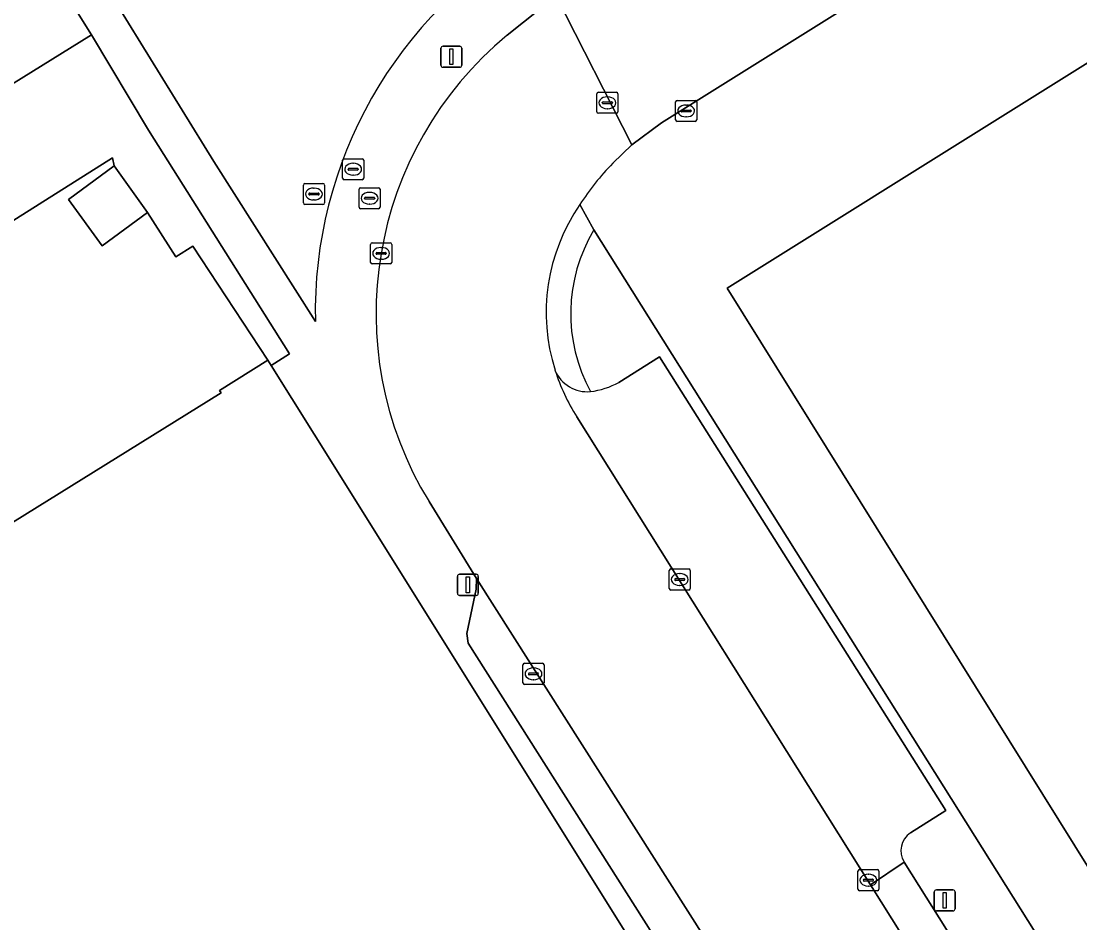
# Model space of a CAD drawing. Extents: x 158455 to 159797, y 387218 to 388672.
# Drawn here: x 158586.4 to 158636.6, y 387894.7 to 387937.4 of the extents above; entities that cross this region are included whole.
import ezdxf

# ---------------------------------------------------------------- set-up
doc = ezdxf.new("R2010")
doc.units = 0
for name, color, linetype in [('IMGEO_Erf', 7, 'Continuous'), ('IMGEO_Groenvoorziening', 7, 'Continuous'), ('IMGEO_Kolk', 7, 'Continuous'), ('IMGEO_Lichtmast', 7, 'Continuous'), ('IMGEO_Pand', 7, 'Continuous'), ('IMGEO_Parkeervlak_open', 7, 'Continuous'), ('IMGEO_Rijbaan_lokaal_gesloten', 7, 'Continuous'), ('IMGEO_Rioolput', 7, 'Continuous'), ('IMGEO_Voetpad_open', 7, 'Continuous')]:
    doc.layers.add(name, color=color, linetype=linetype)

msp = doc.modelspace()

# ---------------------------------------------------------------- linework, layer by layer
at = {"layer": 'IMGEO_Erf'}
for points in [[(158693.899, 387980.837), (158616.755, 387932.616), (158615.34, 387931.575), (158614.436, 387930.699)], [(158612.876, 387928.738), (158613.537, 387927.538), (158634.9, 387893.55), (158635.657, 387894.028), (158636.079, 387893.406), (158638.476, 387894.936), (158637.955, 387895.772), (158619.858, 387924.778), (158647.66, 387942.169), (158650.308, 387937.927), (158676.61, 387954.348)], [(158573.375, 387905.851), (158595.857, 387919.817), (158595.789, 387919.925), (158598.077, 387921.358), (158594.51, 387926.762), (158593.702, 387926.256), (158592.364, 387928.358), (158590.218, 387926.789), (158588.615, 387928.982), (158590.791, 387930.573), (158590.711, 387930.955), (158543.967, 387901.44), (158538.726, 387898.185), (158535.835, 387896.338), (158532.941, 387894.608)]]:
    msp.add_lwpolyline(points, dxfattribs=at)
msp.add_arc((158623.271, 387922.07), 12.35, 135.6745, 147.3201, dxfattribs=at)
at = {"layer": 'IMGEO_Groenvoorziening'}
for points in [[(158684.358, 388003.531), (158682.361, 388002.322), (158681.495, 388001.799), (158681.34, 388000), (158681.403, 387998.044), (158681.503, 387994.979), (158681.122, 387994.739), (158591.006, 387938.082), (158595.514, 387930.784), (158600.33, 387923.19)], [(158532.941, 387894.608), (158535.835, 387896.338), (158538.726, 387898.185), (158543.967, 387901.44), (158590.711, 387930.955), (158590.791, 387930.573), (158592.364, 387928.358), (158593.702, 387926.256), (158594.51, 387926.762), (158598.077, 387921.358), (158598.232, 387921.11), (158599.104, 387921.662), (158592.416, 387932.278), (158589.704, 387936.796), (158536.681, 387903.888), (158500, 387880.63)]]:
    msp.add_lwpolyline(points, dxfattribs=at)
msp.add_lwpolyline([(158488.574, 387883.891), (158493.308, 387876.386), (158500, 387880.63), (158536.681, 387903.888), (158589.704, 387936.796), (158585.207, 387943.981), (158555.076, 387925.231), (158500, 387890.959)], close=True, dxfattribs=at)
msp.add_arc((158620.866, 387923.659), 20.541, 119.6083, 181.3088, dxfattribs=at)
at = {"layer": 'IMGEO_Kolk'}
for p, q in [((158617.493, 387933.683), (158618.345, 387933.683)), ((158617.418, 387932.757), (158617.418, 387933.609)), ((158617.677, 387933.177), (158617.677, 387933.189)), ((158618.115, 387933.14), (158617.717, 387933.14)), ((158617.72, 387933.226), (158618.118, 387933.226)), ((158617.906, 387933.463), (158617.931, 387933.463)), ((158618.161, 387933.189), (158618.161, 387933.177)), ((158618.419, 387933.609), (158618.419, 387932.757)), ((158618.345, 387932.683), (158617.493, 387932.683)), ((158617.929, 387932.903), (158617.904, 387932.903)), ((158602.948, 387925.999), (158602.948, 387926.851)), ((158603.023, 387926.925), (158603.875, 387926.925)), ((158603.436, 387926.705), (158603.461, 387926.705)), ((158603.949, 387926.851), (158603.949, 387925.999)), ((158603.207, 387926.419), (158603.207, 387926.431)), ((158603.645, 387926.382), (158603.247, 387926.382)), ((158603.25, 387926.468), (158603.648, 387926.468)), ((158603.459, 387926.145), (158603.434, 387926.145)), ((158603.691, 387926.431), (158603.691, 387926.419)), ((158603.875, 387925.925), (158603.023, 387925.925)), ((158617.115, 387910.533), (158617.115, 387911.385)), ((158617.19, 387911.459), (158618.042, 387911.459)), ((158617.603, 387911.239), (158617.628, 387911.239)), ((158618.116, 387911.385), (158618.116, 387910.533)), ((158617.374, 387910.953), (158617.374, 387910.965)), ((158617.812, 387910.916), (158617.414, 387910.916)), ((158617.417, 387911.002), (158617.815, 387911.002)), ((158617.626, 387910.679), (158617.601, 387910.679)), ((158617.858, 387910.965), (158617.858, 387910.953)), ((158618.042, 387910.459), (158617.19, 387910.459)), ((158610.176, 387906.062), (158610.176, 387906.914)), ((158610.251, 387906.988), (158611.103, 387906.988)), ((158610.478, 387906.531), (158610.876, 387906.531)), ((158610.664, 387906.768), (158610.689, 387906.768)), ((158611.177, 387906.914), (158611.177, 387906.062)), ((158610.435, 387906.482), (158610.435, 387906.494)), ((158610.873, 387906.445), (158610.475, 387906.445)), ((158610.687, 387906.208), (158610.662, 387906.208)), ((158610.919, 387906.494), (158610.919, 387906.482)), ((158611.103, 387905.988), (158610.251, 387905.988)), ((158626.064, 387896.273), (158626.064, 387897.125)), ((158626.139, 387897.199), (158626.991, 387897.199)), ((158626.552, 387896.979), (158626.577, 387896.979)), ((158627.065, 387897.125), (158627.065, 387896.273)), ((158626.323, 387896.693), (158626.323, 387896.705)), ((158626.761, 387896.656), (158626.363, 387896.656)), ((158626.366, 387896.742), (158626.764, 387896.742)), ((158626.807, 387896.705), (158626.807, 387896.693)), ((158626.991, 387896.199), (158626.139, 387896.199)), ((158626.575, 387896.419), (158626.55, 387896.419))]:
    msp.add_line(p, q, dxfattribs=at)
for points in [[(158617.493, 387933.683), (158618.345, 387933.683)], [(158617.418, 387932.757), (158617.418, 387933.609)], [(158618.419, 387933.609), (158618.419, 387932.757)], [(158618.345, 387932.683), (158617.493, 387932.683)], [(158602.948, 387925.999), (158602.948, 387926.851)], [(158603.023, 387926.925), (158603.875, 387926.925)], [(158603.949, 387926.851), (158603.949, 387925.999)], [(158603.875, 387925.925), (158603.023, 387925.925)], [(158617.115, 387910.533), (158617.115, 387911.385)], [(158617.19, 387911.459), (158618.042, 387911.459)], [(158618.116, 387911.385), (158618.116, 387910.533)], [(158618.042, 387910.459), (158617.19, 387910.459)], [(158610.176, 387906.062), (158610.176, 387906.914)], [(158610.251, 387906.988), (158611.103, 387906.988)], [(158611.177, 387906.914), (158611.177, 387906.062)], [(158611.103, 387905.988), (158610.251, 387905.988)], [(158626.064, 387896.273), (158626.064, 387897.125)], [(158626.139, 387897.199), (158626.991, 387897.199)], [(158627.065, 387897.125), (158627.065, 387896.273)], [(158626.991, 387896.199), (158626.139, 387896.199)]]:
    msp.add_lwpolyline(points, dxfattribs=at)
for centre, radius, start, end in [((158617.495, 387933.607), 0.0765, 91.552, 178.448), ((158617.495, 387933.607), 0.0765, 91.552, 178.448), ((158618.343, 387933.607), 0.0765, 1.552, 88.448), ((158618.343, 387933.607), 0.0765, 1.552, 88.448), ((158617.717, 387933.186), 0.0403, 85.8775, 175.7526), ((158617.714, 387933.176), 0.0366, 178.938, 274.7102), ((158618.118, 387933.183), 0.043, 264.8664, 352.4533), ((158618.122, 387933.188), 0.0386, 1.7309, 96.639), ((158617.495, 387932.759), 0.0765, 181.552, 268.448), ((158617.495, 387932.759), 0.0765, 181.552, 268.448), ((158618.343, 387932.759), 0.0765, 271.552, 358.448), ((158618.343, 387932.759), 0.0765, 271.552, 358.448), ((158603.025, 387926.849), 0.0765, 91.552, 178.448), ((158603.025, 387926.849), 0.0765, 91.552, 178.448), ((158603.873, 387926.849), 0.0765, 1.552, 88.448), ((158603.873, 387926.849), 0.0765, 1.552, 88.448), ((158603.247, 387926.428), 0.0403, 85.8775, 175.7526), ((158603.244, 387926.418), 0.0366, 178.938, 274.7102), ((158603.648, 387926.425), 0.043, 264.8664, 352.4533), ((158603.652, 387926.43), 0.0386, 1.7309, 96.639), ((158603.025, 387926.001), 0.0765, 181.552, 268.448), ((158603.025, 387926.001), 0.0765, 181.552, 268.448), ((158603.873, 387926.001), 0.0765, 271.552, 358.448), ((158603.873, 387926.001), 0.0765, 271.552, 358.448), ((158617.192, 387911.383), 0.0765, 91.552, 178.448), ((158617.192, 387911.383), 0.0765, 91.552, 178.448), ((158618.04, 387911.383), 0.0765, 1.552, 88.448), ((158618.04, 387911.383), 0.0765, 1.552, 88.448), ((158617.192, 387910.535), 0.0765, 181.552, 268.448), ((158617.192, 387910.535), 0.0765, 181.552, 268.448), ((158617.414, 387910.962), 0.0403, 85.8775, 175.7526), ((158617.411, 387910.952), 0.0366, 178.938, 274.7102), ((158617.815, 387910.959), 0.043, 264.8664, 352.4533), ((158617.819, 387910.964), 0.0386, 1.7309, 96.639), ((158618.04, 387910.535), 0.0765, 271.552, 358.448), ((158618.04, 387910.535), 0.0765, 271.552, 358.448), ((158610.253, 387906.912), 0.0765, 91.552, 178.448), ((158610.253, 387906.912), 0.0765, 91.552, 178.448), ((158610.475, 387906.491), 0.0403, 85.8775, 175.7526), ((158610.88, 387906.493), 0.0386, 1.7309, 96.639), ((158611.101, 387906.912), 0.0765, 1.552, 88.448), ((158611.101, 387906.912), 0.0765, 1.552, 88.448), ((158610.253, 387906.064), 0.0765, 181.552, 268.448), ((158610.253, 387906.064), 0.0765, 181.552, 268.448), ((158610.472, 387906.481), 0.0366, 178.938, 274.7102), ((158610.876, 387906.488), 0.043, 264.8664, 352.4533), ((158611.101, 387906.064), 0.0765, 271.552, 358.448), ((158611.101, 387906.064), 0.0765, 271.552, 358.448), ((158626.141, 387897.123), 0.0765, 91.552, 178.448), ((158626.141, 387897.123), 0.0765, 91.552, 178.448), ((158626.989, 387897.123), 0.0765, 1.552, 88.448), ((158626.989, 387897.123), 0.0765, 1.552, 88.448), ((158626.363, 387896.702), 0.0403, 85.8775, 175.7526), ((158626.36, 387896.692), 0.0366, 178.938, 274.7102), ((158626.764, 387896.699), 0.043, 264.8664, 352.4533), ((158626.768, 387896.704), 0.0386, 1.7309, 96.639), ((158626.141, 387896.275), 0.0765, 181.552, 268.448), ((158626.141, 387896.275), 0.0765, 181.552, 268.448), ((158626.989, 387896.275), 0.0765, 271.552, 358.448), ((158626.989, 387896.275), 0.0765, 271.552, 358.448)]:
    msp.add_arc(centre, radius, start, end, dxfattribs=at)
for centre, major_axis, ratio, start_param, end_param in [((158617.905, 387933.183), (-0.387, 0.002), 0.722429, 4.712389, 7.853982), ((158617.93, 387933.183), (-0.39, 0.002), 0.717154, 1.570796, 4.712389), ((158603.435, 387926.425), (-0.387, 0.002), 0.722429, 4.712389, 7.853982), ((158603.46, 387926.425), (-0.39, 0.002), 0.717154, 1.570796, 4.712389), ((158617.602, 387910.959), (-0.387, 0.002), 0.722429, 4.712389, 7.853982), ((158617.627, 387910.959), (-0.39, 0.002), 0.717154, 1.570796, 4.712389), ((158610.663, 387906.488), (-0.387, 0.002), 0.722429, 4.712389, 7.853982), ((158610.688, 387906.488), (-0.39, 0.002), 0.717154, 1.570796, 4.712389), ((158626.551, 387896.699), (-0.387, 0.002), 0.722429, 4.712389, 7.853982), ((158626.576, 387896.699), (-0.39, 0.002), 0.717154, 1.570796, 4.712389)]:
    msp.add_ellipse(centre, major_axis=major_axis, ratio=ratio, start_param=start_param, end_param=end_param, dxfattribs=at)
at = {"layer": 'IMGEO_Lichtmast'}
for p, q in [((158606.287, 387935.352), (158606.287, 387936.152)), ((158606.287, 387936.152), (158606.287, 387935.352)), ((158606.387, 387936.252), (158607.177, 387936.252)), ((158607.177, 387936.252), (158606.387, 387936.252)), ((158607.277, 387936.152), (158607.277, 387935.352)), ((158607.277, 387935.352), (158607.277, 387936.152)), ((158607.177, 387935.252), (158606.387, 387935.252)), ((158606.387, 387935.252), (158607.177, 387935.252)), ((158607.068, 387910.308), (158607.068, 387911.108)), ((158607.068, 387911.108), (158607.068, 387910.308)), ((158607.168, 387911.208), (158607.958, 387911.208)), ((158607.958, 387911.208), (158607.168, 387911.208)), ((158608.058, 387911.108), (158608.058, 387910.308)), ((158608.058, 387910.308), (158608.058, 387911.108)), ((158607.958, 387910.208), (158607.168, 387910.208)), ((158607.168, 387910.208), (158607.958, 387910.208)), ((158629.687, 387895.341), (158629.687, 387896.141)), ((158629.687, 387896.141), (158629.687, 387895.341)), ((158629.787, 387896.241), (158630.577, 387896.241)), ((158630.577, 387896.241), (158629.787, 387896.241)), ((158630.677, 387896.141), (158630.677, 387895.341)), ((158630.677, 387895.341), (158630.677, 387896.141)), ((158630.577, 387895.241), (158629.787, 387895.241)), ((158629.787, 387895.241), (158630.577, 387895.241))]:
    msp.add_line(p, q, dxfattribs=at)
for points in [[(158606.707, 387936.127), (158606.857, 387936.127), (158606.857, 387935.377), (158606.707, 387935.377), (158606.707, 387936.127)], [(158607.488, 387911.083), (158607.638, 387911.083), (158607.638, 387910.333), (158607.488, 387910.333), (158607.488, 387911.083)], [(158630.107, 387896.116), (158630.257, 387896.116), (158630.257, 387895.366), (158630.107, 387895.366), (158630.107, 387896.116)]]:
    msp.add_lwpolyline(points, dxfattribs=at)
for centre, start, end in [((158606.387, 387936.152), 90, 180), ((158606.387, 387936.152), 90, 180), ((158607.177, 387936.152), 0, 90), ((158607.177, 387936.152), 360, 90), ((158606.387, 387935.352), 180, 270), ((158606.387, 387935.352), 180, 270), ((158607.177, 387935.352), 270, 0), ((158607.177, 387935.352), 270, 0), ((158607.168, 387911.108), 90, 180), ((158607.168, 387911.108), 90, 180), ((158607.958, 387911.108), 0, 90), ((158607.958, 387911.108), 360, 90), ((158607.168, 387910.308), 180, 270), ((158607.168, 387910.308), 180, 270), ((158607.958, 387910.308), 270, 0), ((158607.958, 387910.308), 270, 0), ((158629.787, 387896.141), 90, 180), ((158629.787, 387896.141), 90, 180), ((158630.577, 387896.141), 0, 90), ((158630.577, 387896.141), 360, 90), ((158629.787, 387895.341), 180, 270), ((158629.787, 387895.341), 180, 270), ((158630.577, 387895.341), 270, 0), ((158630.577, 387895.341), 270, 0)]:
    msp.add_arc(centre, 0.1, start, end, dxfattribs=at)
at = {"layer": 'IMGEO_Pand'}
for points in [[(158650.308, 387937.927), (158647.66, 387942.169), (158619.858, 387924.778), (158637.955, 387895.772), (158638.476, 387894.936), (158636.079, 387893.406), (158641.521, 387884.673), (158643.854, 387886.176), (158644.272, 387885.505), (158662.454, 387856.35), (158667.384, 387859.424), (158677.015, 387865.43), (158690.425, 387873.793), (158687.775, 387878.041)], [(158592.364, 387928.358), (158590.791, 387930.573), (158588.615, 387928.982), (158590.218, 387926.789)], [(158616.005, 387892.681), (158601.246, 387916.289), (158598.232, 387921.11), (158598.077, 387921.358), (158595.789, 387919.925), (158595.857, 387919.817), (158573.375, 387905.851), (158591.714, 387876.576), (158584.31, 387871.938), (158594.083, 387856.336), (158588.429, 387852.558), (158595.41, 387841.18), (158600.942, 387832.301), (158601.127, 387832.418), (158628.199, 387849.453), (158625.532, 387853.675), (158636.265, 387860.467), (158626.494, 387875.999), (158626.207, 387876.454), (158618.064, 387871.332), (158607.882, 387887.602), (158615.918, 387892.626)]]:
    msp.add_lwpolyline(points, close=True, dxfattribs=at)
at = {"layer": 'IMGEO_Parkeervlak_open'}
for points in [[(158628.56, 387898.94), (158630.24, 387900.004), (158616.656, 387921.517), (158614.731, 387920.305)], [(158612.73, 387918.668), (158626.661, 387896.475), (158628.263, 387897.562)], [(158654.746, 387852.672), (158654.951, 387854.808), (158654.868, 387855.235), (158628.263, 387897.562), (158626.661, 387896.475), (158654.921, 387851.458)]]:
    msp.add_lwpolyline(points, dxfattribs=at)
msp.add_lwpolyline([(158607.972, 387911.001), (158607.965, 387910.504), (158607.507, 387908.402), (158607.58, 387907.939), (158617.141, 387892.853), (158618.852, 387893.891)], close=True, dxfattribs=at)
for centre, radius, start, end in [((158613.244, 387921.547), 1.683, 203.1552, 274.8674), ((158621.279, 387924.001), 10.076, 198.0118, 211.9541), ((158612.82, 387923.917), 4.086, 277.9809, 297.8885), ((158629.114, 387898.1), 1.006, 123.3812, 212.293)]:
    msp.add_arc(centre, radius, start, end, dxfattribs=at)
at = {"layer": 'IMGEO_Rijbaan_lokaal_gesloten'}
for points in [[(158691.261, 387988.543), (158690.944, 387988.345), (158614.197, 387940.345), (158611.756, 387938.648), (158615.34, 387931.575), (158616.755, 387932.616), (158693.899, 387980.837)], [(158614.436, 387930.699), (158615.34, 387931.575), (158611.756, 387938.648), (158609.435, 387936.776)], [(158654.921, 387851.458), (158626.661, 387896.475), (158612.73, 387918.668)], [(158605.722, 387914.652), (158607.972, 387911.001), (158618.852, 387893.891), (158628.823, 387877.881), (158647.532, 387848.322)]]:
    msp.add_lwpolyline(points, dxfattribs=at)
for centre, radius, start, end in [((158620.317, 387923.576), 17.108, 129.5034, 211.4427), ((158623.271, 387922.07), 12.35, 135.6745, 147.3201), ((158620.317, 387923.606), 9.039, 145.406, 197.5175), ((158621.279, 387924.001), 10.076, 198.0118, 211.9541)]:
    msp.add_arc(centre, radius, start, end, dxfattribs=at)
at = {"layer": 'IMGEO_Rioolput'}
for p, q in [((158613.682, 387933.143), (158613.682, 387933.995)), ((158613.757, 387934.069), (158614.609, 387934.069)), ((158614.17, 387933.849), (158614.195, 387933.849)), ((158614.683, 387933.995), (158614.683, 387933.143)), ((158613.941, 387933.563), (158613.941, 387933.575)), ((158614.379, 387933.526), (158613.981, 387933.526)), ((158613.984, 387933.612), (158614.382, 387933.612)), ((158614.193, 387933.289), (158614.168, 387933.289)), ((158614.425, 387933.575), (158614.425, 387933.563)), ((158614.609, 387933.069), (158613.757, 387933.069)), ((158601.622, 387929.992), (158601.622, 387930.844)), ((158601.697, 387930.918), (158602.549, 387930.918)), ((158602.11, 387930.698), (158602.135, 387930.698)), ((158602.623, 387930.844), (158602.623, 387929.992)), ((158601.881, 387930.412), (158601.881, 387930.424)), ((158602.319, 387930.375), (158601.921, 387930.375)), ((158601.924, 387930.461), (158602.322, 387930.461)), ((158602.133, 387930.138), (158602.108, 387930.138)), ((158602.365, 387930.424), (158602.365, 387930.412)), ((158599.76, 387928.816), (158599.76, 387929.668)), ((158599.835, 387929.742), (158600.687, 387929.742)), ((158600.761, 387929.668), (158600.761, 387928.816)), ((158602.549, 387929.918), (158601.697, 387929.918)), ((158600.019, 387929.236), (158600.019, 387929.248)), ((158600.457, 387929.199), (158600.059, 387929.199)), ((158600.062, 387929.285), (158600.46, 387929.285)), ((158600.248, 387929.522), (158600.273, 387929.522)), ((158600.503, 387929.248), (158600.503, 387929.236)), ((158602.4, 387928.616), (158602.4, 387929.468)), ((158602.475, 387929.542), (158603.327, 387929.542)), ((158602.888, 387929.322), (158602.913, 387929.322)), ((158603.401, 387929.468), (158603.401, 387928.616)), ((158600.687, 387928.742), (158599.835, 387928.742)), ((158600.271, 387928.962), (158600.246, 387928.962)), ((158602.659, 387929.036), (158602.659, 387929.048)), ((158603.097, 387928.999), (158602.699, 387928.999)), ((158602.702, 387929.085), (158603.1, 387929.085)), ((158602.911, 387928.762), (158602.886, 387928.762)), ((158603.143, 387929.048), (158603.143, 387929.036)), ((158603.327, 387928.542), (158602.475, 387928.542))]:
    msp.add_line(p, q, dxfattribs=at)
for points in [[(158613.682, 387933.143), (158613.682, 387933.995)], [(158613.757, 387934.069), (158614.609, 387934.069)], [(158614.683, 387933.995), (158614.683, 387933.143)], [(158614.609, 387933.069), (158613.757, 387933.069)], [(158601.622, 387929.992), (158601.622, 387930.844)], [(158601.697, 387930.918), (158602.549, 387930.918)], [(158602.623, 387930.844), (158602.623, 387929.992)], [(158599.76, 387928.816), (158599.76, 387929.668)], [(158599.835, 387929.742), (158600.687, 387929.742)], [(158600.761, 387929.668), (158600.761, 387928.816)], [(158602.549, 387929.918), (158601.697, 387929.918)], [(158602.4, 387928.616), (158602.4, 387929.468)], [(158602.475, 387929.542), (158603.327, 387929.542)], [(158603.401, 387929.468), (158603.401, 387928.616)], [(158600.687, 387928.742), (158599.835, 387928.742)], [(158603.327, 387928.542), (158602.475, 387928.542)]]:
    msp.add_lwpolyline(points, dxfattribs=at)
for centre, radius, start, end in [((158613.759, 387933.993), 0.0765, 91.552, 178.448), ((158613.759, 387933.993), 0.0765, 91.552, 178.448), ((158614.607, 387933.993), 0.0765, 1.552, 88.448), ((158614.607, 387933.993), 0.0765, 1.552, 88.448), ((158613.759, 387933.145), 0.0765, 181.552, 268.448), ((158613.759, 387933.145), 0.0765, 181.552, 268.448), ((158613.981, 387933.572), 0.0403, 85.8775, 175.7526), ((158613.978, 387933.562), 0.0366, 178.938, 274.7102), ((158614.382, 387933.569), 0.043, 264.8664, 352.4533), ((158614.386, 387933.574), 0.0386, 1.7309, 96.639), ((158614.607, 387933.145), 0.0765, 271.552, 358.448), ((158614.607, 387933.145), 0.0765, 271.552, 358.448), ((158601.699, 387930.842), 0.0765, 91.552, 178.448), ((158601.699, 387930.842), 0.0765, 91.552, 178.448), ((158602.547, 387930.842), 0.0765, 1.552, 88.448), ((158602.547, 387930.842), 0.0765, 1.552, 88.448), ((158601.921, 387930.421), 0.0403, 85.8775, 175.7526), ((158601.918, 387930.411), 0.0366, 178.938, 274.7102), ((158602.322, 387930.418), 0.043, 264.8664, 352.4533), ((158602.326, 387930.423), 0.0386, 1.7309, 96.639), ((158599.837, 387929.666), 0.0765, 91.552, 178.448), ((158599.837, 387929.666), 0.0765, 91.552, 178.448), ((158600.685, 387929.666), 0.0765, 1.552, 88.448), ((158600.685, 387929.666), 0.0765, 1.552, 88.448), ((158601.699, 387929.994), 0.0765, 181.552, 268.448), ((158601.699, 387929.994), 0.0765, 181.552, 268.448), ((158602.547, 387929.994), 0.0765, 271.552, 358.448), ((158602.547, 387929.994), 0.0765, 271.552, 358.448), ((158600.059, 387929.245), 0.0403, 85.8775, 175.7526), ((158600.056, 387929.235), 0.0366, 178.938, 274.7102), ((158600.46, 387929.242), 0.043, 264.8664, 352.4533), ((158600.464, 387929.247), 0.0386, 1.7309, 96.639), ((158602.477, 387929.466), 0.0765, 91.552, 178.448), ((158602.477, 387929.466), 0.0765, 91.552, 178.448), ((158603.325, 387929.466), 0.0765, 1.552, 88.448), ((158603.325, 387929.466), 0.0765, 1.552, 88.448), ((158599.837, 387928.818), 0.0765, 181.552, 268.448), ((158599.837, 387928.818), 0.0765, 181.552, 268.448), ((158600.685, 387928.818), 0.0765, 271.552, 358.448), ((158600.685, 387928.818), 0.0765, 271.552, 358.448), ((158602.477, 387928.618), 0.0765, 181.552, 268.448), ((158602.477, 387928.618), 0.0765, 181.552, 268.448), ((158602.699, 387929.045), 0.0403, 85.8775, 175.7526), ((158602.696, 387929.035), 0.0366, 178.938, 274.7102), ((158603.1, 387929.042), 0.043, 264.8664, 352.4533), ((158603.104, 387929.047), 0.0386, 1.7309, 96.639), ((158603.325, 387928.618), 0.0765, 271.552, 358.448), ((158603.325, 387928.618), 0.0765, 271.552, 358.448)]:
    msp.add_arc(centre, radius, start, end, dxfattribs=at)
for centre, major_axis, ratio, start_param, end_param in [((158614.169, 387933.569), (-0.387, 0.002), 0.722429, 4.712389, 7.853982), ((158614.194, 387933.569), (-0.39, 0.002), 0.717154, 1.570796, 4.712389), ((158602.109, 387930.418), (-0.387, 0.002), 0.722429, 4.712389, 7.853982), ((158602.134, 387930.418), (-0.39, 0.002), 0.717154, 1.570796, 4.712389), ((158600.247, 387929.242), (-0.387, 0.002), 0.722429, 4.712389, 7.853982), ((158600.272, 387929.242), (-0.39, 0.002), 0.717154, 1.570796, 4.712389), ((158602.887, 387929.042), (-0.387, 0.002), 0.722429, 4.712389, 7.853982), ((158602.912, 387929.042), (-0.39, 0.002), 0.717154, 1.570796, 4.712389)]:
    msp.add_ellipse(centre, major_axis=major_axis, ratio=ratio, start_param=start_param, end_param=end_param, dxfattribs=at)
at = {"layer": 'IMGEO_Voetpad_open'}
for points in [[(158600.33, 387923.19), (158595.514, 387930.784), (158591.006, 387938.082), (158586.704, 387944.915), (158585.207, 387943.981), (158589.704, 387936.796), (158592.416, 387932.278), (158599.104, 387921.662), (158598.232, 387921.11), (158601.246, 387916.289), (158616.005, 387892.681), (158615.918, 387892.626), (158616.21, 387892.218), (158617.141, 387892.853), (158607.58, 387907.939), (158607.507, 387908.402), (158607.965, 387910.504), (158607.972, 387911.001)], [(158609.435, 387936.776), (158611.756, 387938.648), (158614.197, 387940.345)], [(158613.537, 387927.538), (158612.876, 387928.738)], [(158660.427, 387852.506), (158649.764, 387869.704), (158649.526, 387869.562), (158642.777, 387880.261), (158643.018, 387880.44), (158641.155, 387883.425), (158641.96, 387883.947), (158641.521, 387884.673), (158636.079, 387893.406), (158635.657, 387894.028), (158634.9, 387893.55), (158613.537, 387927.538)], [(158614.731, 387920.305), (158616.656, 387921.517), (158630.24, 387900.004), (158628.56, 387898.94)], [(158607.972, 387911.001), (158605.722, 387914.652)], [(158628.263, 387897.562), (158654.868, 387855.235), (158655.356, 387855.466)]]:
    msp.add_lwpolyline(points, dxfattribs=at)
for centre, radius, start, end in [((158620.866, 387923.659), 20.541, 119.6083, 181.3088), ((158620.317, 387923.576), 17.108, 129.5034, 211.4427), ((158620.317, 387923.606), 9.039, 145.406, 197.5175), ((158620.158, 387923.573), 7.717, 149.0835, 208.6752), ((158620.158, 387923.573), 7.717, 149.0835, 208.6752), ((158613.244, 387921.547), 1.683, 203.1552, 274.8674), ((158612.82, 387923.917), 4.086, 277.9809, 297.8885), ((158629.114, 387898.1), 1.006, 123.3812, 212.293)]:
    msp.add_arc(centre, radius, start, end, dxfattribs=at)

doc.saveas('drawing.dxf')
